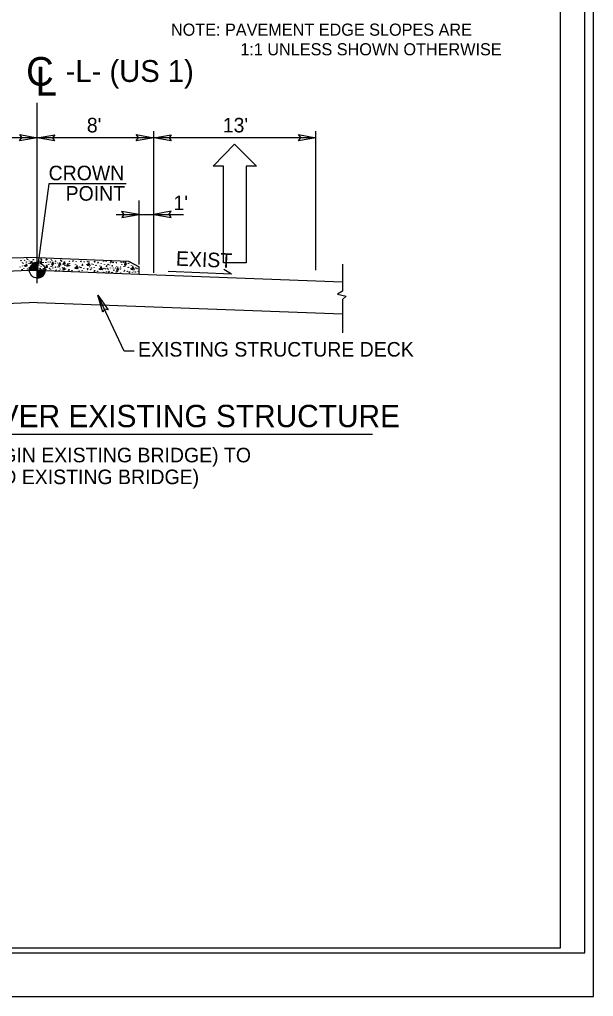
# Model space of a CAD drawing. Extents: x 573748 to 574632, y -54663 to -53209.
# Drawn here: x 574221.8 to 574281, y -53663.7 to -53563.1 of the extents above; entities that cross this region are included whole.
import ezdxf

# ---------------------------------------------------------------- set-up
doc = ezdxf.new("R2010")
doc.units = 0
for name, color, linetype in [('Prop Dimension', 7, 'Continuous'), ('Prop Dimension Text', 7, 'Continuous'), ('Prop Lane Arrow CELL', 7, 'Continuous'), ('Prop Pavement Schedule Description CELL', 7, 'Continuous'), ('Prop Terminator CELL', 7, 'Continuous'), ('Sheet Cutting Line CELL', 7, 'Continuous'), ('Sheet Plot Border Inside CELL', 7, 'Continuous'), ('Sheet Plot Border Outside CELL', 7, 'Continuous'), ('Sheet Typical CELL', 7, 'Continuous'), ('Typical Arrow Superelevation CELL', 7, 'Continuous'), ('Typical Curb CELL', 7, 'Continuous'), ('Typical Grade Point Symbol CELL', 7, 'Continuous'), ('Typical Text Centerline CELL', 7, 'Continuous'), ('Typical Text General CELL', 7, 'Continuous'), ('Typical Text Label CELL', 7, 'Continuous')]:
    doc.layers.add(name, color=color, linetype=linetype)

# ---------------------------------------------------------------- blocks, each defined once
blk = doc.blocks.new('CENTERLINE TEXT CL')
at = {"layer": 'Typical Text Centerline CELL'}
blk.add_text('C', height=1.64, dxfattribs=at).set_placement((-0.546, -0.261))
blk.add_text('L', height=1.641, rotation=359.9469, dxfattribs=at).set_placement((-0.001, -0.821))

msp = doc.modelspace()

# ---------------------------------------------------------------- linework, layer by layer
at = {"layer": 'Prop Dimension'}
for p, q in [((574223.64, -53590.21), (574223.64, -53571.66)), ((574235.64, -53589.16), (574235.64, -53574.56)), ((574252.37, -53588.89), (574252.37, -53574.56)), ((574223.64, -53575.25), (574211.76, -53575.25)), ((574235.64, -53575.25), (574223.64, -53575.25)), ((574252.37, -53575.25), (574235.64, -53575.25)), ((574234.14, -53588.31), (574234.14, -53581.72)), ((574231.76, -53583.15), (574238.72, -53583.15)), ((574223.64, -53587.57), (574214.49, -53587.85)), ((574223.64, -53587.57), (574233.05, -53587.97)), ((574233.05, -53587.97), (574234.14, -53588.53)), ((574223.64, -53588.9), (574213.26, -53589.29)), ((574223.64, -53588.9), (574213.26, -53589.29)), ((574223.64, -53588.9), (574234.14, -53589.3)), ((574223.64, -53588.9), (574234.14, -53589.3)), ((574234.14, -53589.3), (574234.14, -53588.53)), ((574255.11, -53588.28), (574255.11, -53591.06)), ((574234.14, -53589.3), (574255.11, -53590.08)), ((574255.11, -53591.06), (574254.6, -53591.36)), ((574223.64, -53592.22), (574192.77, -53593.38)), ((574223.64, -53592.22), (574255.11, -53593.4)), ((574254.6, -53591.36), (574255.47, -53591.55)), ((574255.47, -53591.55), (574255.11, -53591.9)), ((574255.11, -53591.9), (574255.11, -53595.35))]:
    msp.add_line(p, q, dxfattribs=at)
for points in [[(574232.81, -53579.99), (574224.84, -53579.99), (574223.64, -53588.9)], [(574233.63, -53597.23), (574232.61, -53597.23), (574229.9, -53591.46)]]:
    msp.add_lwpolyline(points, dxfattribs=at)
at = {"layer": 'Prop Lane Arrow CELL'}
for p, q in [((574241.76, -53578.17), (574243.97, -53575.92)), ((574243.97, -53575.92), (574246.25, -53578.17)), ((574242.83, -53578.17), (574241.76, -53578.17)), ((574242.83, -53588.14), (574242.83, -53578.17)), ((574246.25, -53578.17), (574245.18, -53578.17)), ((574245.18, -53578.17), (574245.18, -53588.14)), ((574245.18, -53588.14), (574242.83, -53588.14))]:
    msp.add_line(p, q, dxfattribs=at)
at = {"layer": 'Prop Terminator CELL'}
for points in [[(574221.84, -53574.92), (574223.64, -53575.25), (574221.82, -53575.55), (574222.06, -53575.23)], [(574225.43, -53575.58), (574223.64, -53575.25), (574225.45, -53574.95), (574225.22, -53575.27)], [(574233.84, -53574.92), (574235.64, -53575.25), (574233.82, -53575.55), (574234.06, -53575.23)], [(574237.43, -53575.58), (574235.64, -53575.25), (574237.45, -53574.95), (574237.22, -53575.27)], [(574250.57, -53574.92), (574252.37, -53575.25), (574250.56, -53575.55), (574250.79, -53575.23)], [(574232.34, -53583.48), (574234.14, -53583.15), (574232.32, -53582.85), (574232.56, -53583.17)], [(574237.43, -53582.82), (574235.64, -53583.15), (574237.45, -53583.45), (574237.22, -53583.13)], [(574230.39, -53593.22), (574229.9, -53591.46), (574230.96, -53592.97), (574230.57, -53592.89)]]:
    msp.add_lwpolyline(points, close=True, dxfattribs=at)
at = {"layer": 'Sheet Cutting Line CELL'}
msp.add_line((573944.17, -53663.7), (574280.97, -53663.7), dxfattribs=at)
at = {"layer": 'Sheet Plot Border Inside CELL'}
msp.add_lwpolyline([(574280.07, -53448.19), (573946.77, -53448.19), (573946.77, -53659.21), (574280.07, -53659.21)], close=True, dxfattribs=at)
at = {"layer": 'Sheet Plot Border Outside CELL'}
msp.add_lwpolyline([(574280.97, -53443.7), (573944.17, -53443.7), (573944.17, -53663.7), (574280.97, -53663.7)], close=True, dxfattribs=at)
at = {"layer": 'Sheet Typical CELL'}
msp.add_lwpolyline([(574277.57, -53448.7), (573977.57, -53448.7), (573977.57, -53658.7), (574277.57, -53658.7)], close=True, dxfattribs=at)
at = {"layer": 'Typical Arrow Superelevation CELL'}
for q in [(574237.13, -53589.02), (574242.88, -53588.81)]:
    msp.add_line((574243.65, -53589.3), q, dxfattribs=at)
at = {"layer": 'Typical Curb CELL'}
for p, q in [((574222.41, -53588.51), (574222.52, -53588.22)), ((574222.52, -53588.22), (574222.56, -53588.49)), ((574222.95, -53588.2), (574223.06, -53587.91)), ((574223.11, -53588.18), (574222.95, -53588.2)), ((574223.06, -53587.91), (574223.11, -53588.18)), ((574223.94, -53588.2), (574224.05, -53587.91)), ((574224.09, -53588.18), (574223.94, -53588.2)), ((574224.05, -53587.91), (574224.09, -53588.18)), ((574225.13, -53588.32), (574225.23, -53588.03)), ((574225.23, -53588.03), (574225.28, -53588.3)), ((574225.87, -53588.41), (574225.97, -53588.11)), ((574225.97, -53588.11), (574226.02, -53588.38)), ((574226.33, -53588.29), (574226.44, -53587.99)), ((574226.48, -53588.26), (574226.33, -53588.29)), ((574226.44, -53587.99), (574226.48, -53588.26)), ((574226.69, -53588.49), (574226.79, -53588.2)), ((574226.79, -53588.2), (574226.84, -53588.47)), ((574228.85, -53588.43), (574228.93, -53588.15)), ((574228.93, -53588.15), (574229.06, -53588.32)), ((574232.65, -53588.34), (574232.75, -53588.04)), ((574232.75, -53588.04), (574232.8, -53588.31)), ((574222.56, -53588.49), (574222.41, -53588.51)), ((574223.26, -53588.89), (574223.34, -53588.61)), ((574223.47, -53588.79), (574223.26, -53588.89)), ((574223.34, -53588.61), (574223.47, -53588.79)), ((574224.52, -53588.64), (574224.63, -53588.34)), ((574224.67, -53588.61), (574224.52, -53588.64)), ((574224.63, -53588.34), (574224.67, -53588.61)), ((574225.28, -53588.3), (574225.13, -53588.32)), ((574226.02, -53588.38), (574225.87, -53588.41)), ((574226.31, -53588.89), (574226.42, -53588.6)), ((574226.46, -53588.87), (574226.31, -53588.89)), ((574226.42, -53588.6), (574226.46, -53588.87)), ((574226.84, -53588.47), (574226.69, -53588.49)), ((574227.6, -53588.76), (574227.68, -53588.48)), ((574227.81, -53588.65), (574227.6, -53588.76)), ((574227.68, -53588.48), (574227.81, -53588.65)), ((574229.06, -53588.32), (574228.85, -53588.43)), ((574230.11, -53588.87), (574230.19, -53588.59)), ((574230.32, -53588.77), (574230.11, -53588.87)), ((574230.19, -53588.59), (574230.32, -53588.77)), ((574231.83, -53588.92), (574231.93, -53588.63)), ((574231.98, -53588.9), (574231.83, -53588.92)), ((574231.93, -53588.63), (574231.98, -53588.9)), ((574232.8, -53588.31), (574232.65, -53588.34)), ((574233.38, -53588.85), (574233.45, -53588.57)), ((574233.59, -53588.74), (574233.38, -53588.85)), ((574233.45, -53588.57), (574233.59, -53588.74))]:
    msp.add_line(p, q, dxfattribs=at)
for centre in [(574221.97, -53587.91), (574222.12, -53588.08), (574222.18, -53588.22), (574222.31, -53587.89), (574222.52, -53588.06), (574222.56, -53587.69), (574222.63, -53587.79), (574222.77, -53588.22), (574222.81, -53587.93), (574222.91, -53588.14), (574223.22, -53587.84), (574223.25, -53587.76), (574223.33, -53588.08), (574223.64, -53587.94), (574223.84, -53587.96), (574224.02, -53587.73), (574224.09, -53587.83), (574224.25, -53588.1), (574224.52, -53588.1), (574224.58, -53587.84), (574224.61, -53587.76), (574224.76, -53588.06), (574224.84, -53588.29), (574224.99, -53588.05), (574225.07, -53587.8), (574225.14, -53587.9), (574225.5, -53588.17), (574225.51, -53587.96), (574225.73, -53588.14), (574226.06, -53587.86), (574226.13, -53587.96), (574226.24, -53588.24), (574226.95, -53588.22), (574226.97, -53587.98), (574227.31, -53587.98), (574227.34, -53587.89), (574227.65, -53587.99), (574228.14, -53588.02), (574228.17, -53587.93), (574228.48, -53588.03), (574228.83, -53588), (574228.97, -53588.06), (574229.26, -53588.24), (574229.4, -53588.3), (574229.53, -53588.06), (574229.56, -53587.97), (574229.88, -53588.16), (574229.91, -53588.07), (574230.22, -53588.17), (574230.47, -53588.02), (574230.74, -53588), (574230.93, -53588.29), (574231.21, -53588.11), (574231.24, -53588.02), (574231.44, -53588.12), (574231.47, -53588.04), (574231.78, -53588.13), (574232.28, -53588.08), (574232.51, -53588.07), (574233.02, -53588.18), (574233.2, -53588.1), (574221.88, -53588.57), (574222.09, -53588.82), (574222.12, -53588.46), (574222.26, -53588.7), (574222.31, -53588.41), (574222.65, -53588.76), (574222.8, -53588.6), (574223.01, -53588.54), (574223.13, -53588.64), (574223.38, -53588.31), (574223.6, -53588.34), (574223.69, -53588.74), (574223.7, -53588.59), (574223.87, -53588.35), (574223.92, -53588.71), (574224, -53588.79), (574224.04, -53588.48), (574224.26, -53588.73), (574224.33, -53588.44), (574224.44, -53588.67), (574224.51, -53588.82), (574224.92, -53588.71), (574225, -53588.79), (574225.04, -53588.49), (574225.13, -53588.49), (574225.2, -53588.41), (574225.26, -53588.68), (574225.51, -53588.58), (574225.55, -53588.94), (574225.58, -53588.86), (574225.78, -53588.57), (574225.87, -53588.57), (574225.89, -53588.95), (574225.94, -53588.5), (574226, -53588.77), (574226.25, -53588.65), (574226.5, -53588.38), (574226.53, -53588.77), (574226.88, -53588.93), (574226.91, -53588.85), (574226.98, -53588.42), (574227.22, -53588.94), (574227.52, -53588.66), (574227.58, -53588.33), (574227.72, -53588.39), (574227.83, -53588.72), (574227.97, -53588.99), (574228.01, -53588.57), (574228.15, -53588.63), (574228.26, -53588.95), (574228.28, -53588.39), (574228.31, -53588.3), (574228.44, -53588.73), (574228.77, -53588.33), (574228.81, -53588.83), (574228.84, -53588.74), (574229.09, -53588.39), (574229.15, -53588.84), (574229.22, -53588.66), (574229.51, -53588.62), (574229.52, -53589.01), (574229.55, -53588.93), (574229.69, -53588.4), (574229.86, -53589.02), (574230.03, -53588.78), (574230.09, -53588.45), (574230.23, -53588.5), (574230.34, -53588.83), (574230.48, -53589.11), (574230.52, -53588.69), (574230.57, -53588.32), (574230.66, -53588.75), (574230.77, -53589.06), (574230.79, -53588.51), (574230.82, -53588.42), (574230.9, -53588.71), (574230.95, -53588.84), (574231.01, -53589.1), (574231.04, -53589.01), (574231.08, -53588.35), (574231.19, -53588.66), (574231.35, -53589.11), (574231.37, -53588.44), (574231.46, -53588.67), (574231.54, -53588.89), (574231.69, -53588.65), (574231.74, -53589.09), (574231.83, -53589.09), (574231.84, -53588.5), (574231.9, -53589.01), (574232.2, -53588.77), (574232.21, -53588.56), (574232.21, -53589.18), (574232.36, -53588.31), (574232.56, -53588.5), (574232.6, -53589.01), (574232.62, -53588.92), (574232.65, -53588.5), (574232.72, -53588.43), (574232.93, -53589.02), (574233.03, -53588.59), (574233.13, -53589.14), (574233.15, -53589.05), (574233.29, -53588.75), (574233.35, -53588.42), (574233.46, -53589.15), (574233.5, -53588.48), (574233.61, -53588.81), (574233.75, -53589.08), (574233.78, -53588.66), (574233.93, -53588.72), (574234.04, -53589.04)]:
    msp.add_ellipse(centre, major_axis=(0.0001, 0.0192), ratio=0.533333, dxfattribs=at)
for centre in [(574227.79, -53588.9), (574229.04, -53588.57), (574230.3, -53589.01), (574233.56, -53588.99)]:
    msp.add_ellipse(centre, major_axis=(-0.0001, -0.0219), ratio=0.533333, start_param=2.050606, end_param=4.270718, dxfattribs=at)
at = {"layer": 'Typical Grade Point Symbol CELL'}
for p, q in [((574223.64, -53588.9), (574223.64, -53588.1)), ((574222.83, -53588.9), (574223.64, -53588.9)), ((574223.64, -53589.71), (574223.64, -53588.9)), ((574224.44, -53588.9), (574223.64, -53588.9)), ((574223.64, -53588.9), (574223.64, -53589.71))]:
    msp.add_line(p, q, dxfattribs=at)
for points in [[(574223.13, -53588.28), (574223.13, -53588.9)], [(574223.15, -53588.26), (574223.15, -53588.9)], [(574223.16, -53588.25), (574223.16, -53588.9)], [(574223.18, -53588.24), (574223.18, -53588.9)], [(574223.2, -53588.23), (574223.2, -53588.9)], [(574223.21, -53588.22), (574223.21, -53588.9)], [(574223.23, -53588.21), (574223.23, -53588.9)], [(574223.24, -53588.2), (574223.24, -53588.9)], [(574223.26, -53588.19), (574223.26, -53588.9)], [(574223.28, -53588.18), (574223.28, -53588.9)], [(574223.29, -53588.18), (574223.29, -53588.9)], [(574223.31, -53588.17), (574223.31, -53588.9)], [(574223.32, -53588.16), (574223.32, -53588.9)], [(574223.34, -53588.16), (574223.34, -53588.9)], [(574223.36, -53588.15), (574223.36, -53588.9)], [(574223.37, -53588.14), (574223.37, -53588.9)], [(574223.39, -53588.14), (574223.39, -53588.9)], [(574223.41, -53588.13), (574223.41, -53588.9)], [(574223.42, -53588.13), (574223.42, -53588.9)], [(574223.44, -53588.12), (574223.44, -53588.9)], [(574223.45, -53588.12), (574223.45, -53588.9)], [(574223.47, -53588.12), (574223.47, -53588.9)], [(574223.49, -53588.11), (574223.49, -53588.9)], [(574223.5, -53588.11), (574223.5, -53588.9)], [(574223.52, -53588.11), (574223.52, -53588.9)], [(574223.53, -53588.11), (574223.53, -53588.9)], [(574223.55, -53588.1), (574223.55, -53588.9)], [(574223.57, -53588.1), (574223.57, -53588.9)], [(574223.58, -53588.1), (574223.58, -53588.9)], [(574223.6, -53588.1), (574223.6, -53588.9)], [(574223.61, -53588.1), (574223.61, -53588.9)], [(574223.63, -53588.1), (574223.63, -53588.1), (574223.63, -53588.9)], [(574222.84, -53588.79), (574222.84, -53588.9)], [(574222.86, -53588.71), (574222.86, -53588.9)], [(574222.87, -53588.65), (574222.87, -53588.9)], [(574222.89, -53588.61), (574222.89, -53588.9)], [(574222.91, -53588.57), (574222.91, -53588.9)], [(574222.92, -53588.53), (574222.92, -53588.9)], [(574222.94, -53588.51), (574222.94, -53588.9)], [(574222.95, -53588.48), (574222.95, -53588.9)], [(574222.97, -53588.45), (574222.97, -53588.9)], [(574222.99, -53588.43), (574222.99, -53588.9)], [(574223, -53588.41), (574223, -53588.9)], [(574223.02, -53588.39), (574223.02, -53588.9)], [(574223.03, -53588.37), (574223.03, -53588.9)], [(574223.05, -53588.35), (574223.05, -53588.9)], [(574223.07, -53588.34), (574223.07, -53588.9)], [(574223.08, -53588.32), (574223.08, -53588.9)], [(574223.1, -53588.31), (574223.1, -53588.9)], [(574223.12, -53588.29), (574223.12, -53588.9)], [(574223.65, -53588.9), (574223.65, -53589.71), (574223.65, -53589.71)], [(574223.67, -53588.9), (574223.67, -53589.71)], [(574223.68, -53588.9), (574223.68, -53589.71)], [(574223.7, -53588.9), (574223.7, -53589.71)], [(574223.72, -53588.9), (574223.72, -53589.71)], [(574223.73, -53588.9), (574223.73, -53589.7)], [(574223.75, -53588.9), (574223.75, -53589.7)], [(574223.76, -53588.9), (574223.76, -53589.7)], [(574223.78, -53588.9), (574223.78, -53589.7)], [(574223.8, -53588.9), (574223.8, -53589.69)], [(574223.81, -53588.9), (574223.81, -53589.69)], [(574223.83, -53588.9), (574223.83, -53589.69)], [(574223.84, -53588.9), (574223.84, -53589.68)], [(574223.86, -53588.9), (574223.86, -53589.68)], [(574223.88, -53588.9), (574223.88, -53589.67)], [(574223.89, -53588.9), (574223.89, -53589.67)], [(574223.91, -53588.9), (574223.91, -53589.66)], [(574223.92, -53588.9), (574223.92, -53589.66)], [(574223.94, -53588.9), (574223.94, -53589.65)], [(574223.96, -53588.9), (574223.96, -53589.64)], [(574223.97, -53588.9), (574223.97, -53589.64)], [(574223.99, -53588.9), (574223.99, -53589.63)], [(574224.01, -53588.9), (574224.01, -53589.62)], [(574224.02, -53588.9), (574224.02, -53589.61)], [(574224.04, -53588.9), (574224.04, -53589.6)], [(574224.05, -53588.9), (574224.05, -53589.59)], [(574224.07, -53588.9), (574224.07, -53589.58)], [(574224.09, -53588.9), (574224.09, -53589.57)], [(574224.1, -53588.9), (574224.1, -53589.56)], [(574224.12, -53588.9), (574224.12, -53589.55)], [(574224.13, -53588.9), (574224.13, -53589.54)], [(574224.15, -53588.9), (574224.15, -53589.53)], [(574224.17, -53588.9), (574224.17, -53589.51)], [(574224.18, -53588.9), (574224.18, -53589.5)], [(574224.2, -53588.9), (574224.2, -53589.48)], [(574224.21, -53588.9), (574224.21, -53589.47)], [(574224.23, -53588.9), (574224.23, -53589.45)], [(574224.25, -53588.9), (574224.25, -53589.43)], [(574224.26, -53588.9), (574224.26, -53589.41)], [(574224.28, -53588.9), (574224.28, -53589.39)], [(574224.3, -53588.9), (574224.3, -53589.37)], [(574224.31, -53588.9), (574224.31, -53589.35)], [(574224.33, -53588.9), (574224.33, -53589.32)], [(574224.34, -53588.9), (574224.34, -53589.29)], [(574224.36, -53588.9), (574224.36, -53589.26)], [(574224.38, -53588.9), (574224.38, -53589.23)], [(574224.39, -53588.9), (574224.39, -53589.19)], [(574224.41, -53588.9), (574224.41, -53589.14)], [(574224.42, -53588.9), (574224.42, -53589.09)], [(574224.44, -53588.9), (574224.44, -53588.99)]]:
    msp.add_lwpolyline(points, dxfattribs=at)
msp.add_circle((574223.64, -53588.9), 0.806, dxfattribs=at)
for start, end in [(90.0095, 180.0095), (270.0095, 0.0095)]:
    msp.add_arc((574223.64, -53588.9), 0.806, start, end, dxfattribs=at)
at = {"layer": 'Typical Text Label CELL'}
msp.add_line((574189.07, -53605.78), (574258.21, -53605.78), dxfattribs=at)

# ---------------------------------------------------------------- block references
at = {"layer": 'Prop Dimension', "xscale": 1.8000000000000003, "yscale": 1.8000000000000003}
msp.add_blockref('CENTERLINE TEXT CL', (574223.47, -53569.42), dxfattribs=at)

# ---------------------------------------------------------------- texts
at = {"layer": 'Prop Dimension'}
msp.add_text('EXISTING STRUCTURE DECK', height=1.5, rotation=360, dxfattribs=at).set_placement((574234.03, -53597.79))
at = {"layer": 'Prop Dimension Text'}
for s, height, p in [('-L- (US 1)', 2.25, (574226.57, -53569.5)), ("8'", 1.5, (574228.75, -53574.7)), ("13'", 1.5, (574242.76, -53574.7)), ('CROWN', 1.5, (574224.81, -53579.63)), ('POINT', 1.5, (574226.56, -53581.73)), ("1'", 1.5, (574237.68, -53582.7)), ('TYPICAL SECTION OVER EXISTING STRUCTURE', 2.3, (574189.08, -53605.06))]:
    msp.add_text(s, height=height, dxfattribs=at).set_placement(p)
msp.add_text('EXIST', height=1.5, rotation=357.5479, dxfattribs=at).set_placement((574237.91, -53588.42))
at = {"layer": 'Prop Pavement Schedule Description CELL'}
for s, p in [('NOTE: PAVEMENT EDGE SLOPES ARE', (574237.42, -53564.74)), ('1:1 UNLESS SHOWN OTHERWISE', (574244.57, -53566.76))]:
    msp.add_text(s, height=1.25, dxfattribs=at).set_placement(p)
at = {"layer": 'Typical Text General CELL'}
for s, p in [('-L- STA. 28+38.30 (BEGIN EXISTING BRIDGE) TO', (574199.58, -53608.68)), ('-L- STA. 30+66.70 (END EXISTING BRIDGE)', (574199.58, -53610.93))]:
    msp.add_text(s, height=1.5, dxfattribs=at).set_placement(p)

doc.saveas('drawing.dxf')
